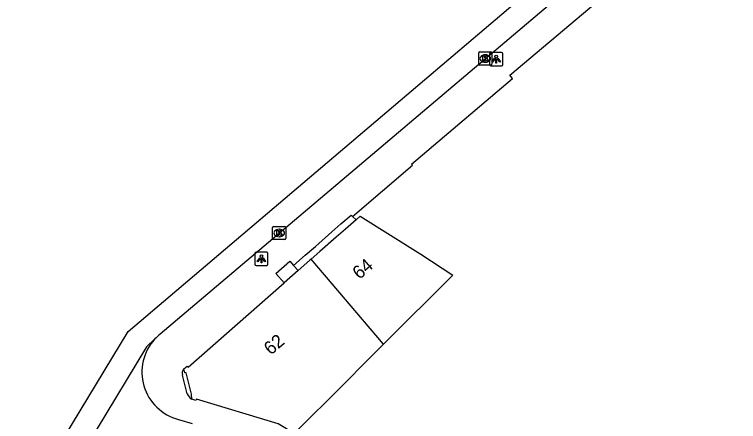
# Model space of a CAD drawing. Extents: x 162172 to 163187, y 382874 to 383684.
# Drawn here: x 162175.6 to 162230.6, y 383104.8 to 383135.6 of the extents above; entities that cross this region are included whole.
import ezdxf

# ---------------------------------------------------------------- set-up
doc = ezdxf.new("R2010")
doc.units = 0
for name, color, linetype in [('IMGEO_Groenvoorziening', 7, 'Continuous'), ('IMGEO_Kolk', 7, 'Continuous'), ('IMGEO_Lichtpunt', 7, 'Continuous'), ('IMGEO_Pand', 7, 'Continuous'), ('IMGEO_Pand_nummerreeks', 7, 'Continuous'), ('IMGEO_Rijbaan_lokaal_gesloten', 7, 'Continuous'), ('IMGEO_Voetpad_op_trap', 7, 'Continuous'), ('IMGEO_Voetpad_open', 7, 'Continuous')]:
    doc.layers.add(name, color=color, linetype=linetype)

msp = doc.modelspace()

# ---------------------------------------------------------------- linework, layer by layer
at = {"layer": 'IMGEO_Groenvoorziening'}
msp.add_lwpolyline([(162201.279, 383120.324), (162201.548, 383120.068)], dxfattribs=at)
at = {"layer": 'IMGEO_Kolk'}
for p, q in [((162210.85, 383131.873), (162210.85, 383132.725)), ((162210.925, 383132.799), (162211.777, 383132.799)), ((162211.338, 383132.579), (162211.363, 383132.579)), ((162211.851, 383132.725), (162211.851, 383131.873)), ((162211.361, 383132.019), (162211.336, 383132.019)), ((162211.777, 383131.799), (162210.925, 383131.799)), ((162195.226, 383118.64), (162195.226, 383119.492)), ((162195.301, 383119.566), (162196.153, 383119.566)), ((162195.714, 383119.346), (162195.739, 383119.346)), ((162196.227, 383119.492), (162196.227, 383118.64)), ((162195.737, 383118.786), (162195.712, 383118.786)), ((162196.153, 383118.566), (162195.301, 383118.566))]:
    msp.add_line(p, q, dxfattribs=at)
for points in [[(162210.85, 383131.873), (162210.85, 383132.725)], [(162210.925, 383132.799), (162211.777, 383132.799)], [(162211.171, 383132.499), (162211.294, 383132.499), (162211.294, 383132.348), (162211.424, 383132.499), (162211.588, 383132.499), (162211.442, 383132.348), (162211.595, 383132.099), (162211.443, 383132.099), (162211.358, 383132.263), (162211.294, 383132.196), (162211.294, 383132.099), (162211.171, 383132.099), (162211.171, 383132.499)], [(162211.851, 383132.725), (162211.851, 383131.873)], [(162211.777, 383131.799), (162210.925, 383131.799)], [(162195.226, 383118.64), (162195.226, 383119.492)], [(162195.301, 383119.566), (162196.153, 383119.566)], [(162195.547, 383119.266), (162195.67, 383119.266), (162195.67, 383119.115), (162195.8, 383119.266), (162195.964, 383119.266), (162195.818, 383119.115), (162195.971, 383118.866), (162195.819, 383118.866), (162195.734, 383119.03), (162195.67, 383118.963), (162195.67, 383118.866), (162195.547, 383118.866), (162195.547, 383119.266)], [(162196.227, 383119.492), (162196.227, 383118.64)], [(162196.153, 383118.566), (162195.301, 383118.566)]]:
    msp.add_lwpolyline(points, dxfattribs=at)
for centre, start, end in [((162210.927, 383132.723), 91.552, 178.448), ((162210.927, 383132.723), 91.552, 178.448), ((162211.775, 383132.723), 1.552, 88.448), ((162211.775, 383132.723), 1.552, 88.448), ((162210.927, 383131.875), 181.552, 268.448), ((162210.927, 383131.875), 181.552, 268.448), ((162211.775, 383131.875), 271.552, 358.448), ((162211.775, 383131.875), 271.552, 358.448), ((162195.303, 383119.49), 91.552, 178.448), ((162195.303, 383119.49), 91.552, 178.448), ((162196.151, 383119.49), 1.552, 88.448), ((162196.151, 383119.49), 1.552, 88.448), ((162195.303, 383118.642), 181.552, 268.448), ((162195.303, 383118.642), 181.552, 268.448), ((162196.151, 383118.642), 271.552, 358.448), ((162196.151, 383118.642), 271.552, 358.448)]:
    msp.add_arc(centre, 0.0765, start, end, dxfattribs=at)
for centre, major_axis, ratio, start_param, end_param in [((162211.337, 383132.299), (-0.387, 0.002), 0.722429, 4.712389, 7.853982), ((162211.362, 383132.299), (-0.39, 0.002), 0.717154, 1.570796, 4.712389), ((162195.713, 383119.066), (-0.387, 0.002), 0.722429, 4.712389, 7.853982), ((162195.738, 383119.066), (-0.39, 0.002), 0.717154, 1.570796, 4.712389)]:
    msp.add_ellipse(centre, major_axis=major_axis, ratio=ratio, start_param=start_param, end_param=end_param, dxfattribs=at)
at = {"layer": 'IMGEO_Lichtpunt'}
for p, q in [((162211.682, 383132.656), (162211.682, 383131.849)), ((162211.682, 383132.656), (162211.682, 383131.849)), ((162212.584, 383132.751), (162211.776, 383132.751)), ((162212.584, 383132.751), (162211.776, 383132.751)), ((162212.678, 383131.849), (162212.678, 383132.656)), ((162212.678, 383131.849), (162212.678, 383132.656)), ((162211.776, 383131.755), (162212.584, 383131.755)), ((162211.776, 383131.755), (162212.584, 383131.755)), ((162194.775, 383117.602), (162193.967, 383117.602)), ((162194.775, 383117.602), (162193.967, 383117.602)), ((162193.873, 383117.507), (162193.873, 383116.7)), ((162193.873, 383117.507), (162193.873, 383116.7)), ((162194.869, 383116.7), (162194.869, 383117.507)), ((162194.869, 383116.7), (162194.869, 383117.507)), ((162193.967, 383116.606), (162194.775, 383116.606)), ((162193.967, 383116.606), (162194.775, 383116.606))]:
    msp.add_line(p, q, dxfattribs=at)
for points in [[(162212.056, 383132.32), (162212.095, 383132.292), (162211.907, 383132.03), (162211.869, 383132.057), (162212.056, 383132.32)], [(162212.158, 383132.272), (162212.205, 383132.272), (162212.205, 383131.95), (162212.158, 383131.95), (162212.158, 383132.272)], [(162212.268, 383132.292), (162212.306, 383132.319), (162212.493, 383132.057), (162212.454, 383132.029), (162212.268, 383132.292)], [(162194.247, 383117.171), (162194.286, 383117.143), (162194.098, 383116.881), (162194.06, 383116.908), (162194.247, 383117.171)], [(162194.349, 383117.123), (162194.396, 383117.123), (162194.396, 383116.801), (162194.349, 383116.801), (162194.349, 383117.123)], [(162194.459, 383117.143), (162194.497, 383117.17), (162194.684, 383116.908), (162194.645, 383116.88), (162194.459, 383117.143)]]:
    msp.add_lwpolyline(points, dxfattribs=at)
for centre in [(162212.181, 383132.454), (162194.372, 383117.305)]:
    msp.add_circle(centre, 0.0994, dxfattribs=at)
for centre, start, end in [((162211.776, 383132.656), 90, 180), ((162211.776, 383132.656), 90, 180), ((162212.584, 383132.656), 0, 90), ((162212.584, 383132.656), 0, 90), ((162211.776, 383131.849), 180, 270), ((162211.776, 383131.849), 180, 270), ((162212.584, 383131.849), 270, 0), ((162212.584, 383131.849), 270, 360), ((162193.967, 383117.507), 90, 180), ((162193.967, 383117.507), 90, 180), ((162194.775, 383117.507), 0, 90), ((162194.775, 383117.507), 0, 90), ((162193.967, 383116.7), 180, 270), ((162193.967, 383116.7), 180, 270), ((162194.775, 383116.7), 270, 0), ((162194.775, 383116.7), 270, 360)]:
    msp.add_arc(centre, 0.0946, start, end, dxfattribs=at)
at = {"layer": 'IMGEO_Pand'}
for points in [[(162201.548, 383120.068), (162201.852, 383120.335), (162206.452, 383117.465), (162208.878, 383115.873), (162203.641, 383110.632)], [(162201.548, 383120.068), (162200.739, 383119.358), (162200.05, 383118.753), (162198.809, 383117.663), (162198.137, 383117.073)], [(162198.137, 383117.073), (162198.045, 383116.992), (162197.164, 383116.218)], [(162203.641, 383110.632), (162198.137, 383117.073)], [(162197.164, 383116.218), (162196.091, 383115.276)], [(162188.484, 383108.749), (162188.733, 383108.968), (162188.818, 383108.89), (162196.091, 383115.276)], [(162196.863, 383103.866), (162200.613, 383107.594), (162202.367, 383109.357), (162203.641, 383110.632)], [(162189.091, 383106.472), (162189.083, 383106.835), (162188.669, 383108.465), (162188.567, 383108.45), (162188.484, 383108.749)], [(162196.863, 383103.866), (162195.642, 383104.595), (162189.443, 383106.471), (162189.409, 383106.367), (162189.091, 383106.472)]]:
    msp.add_lwpolyline(points, dxfattribs=at)
at = {"layer": 'IMGEO_Rijbaan_lokaal_gesloten'}
for points in [[(162175.649, 383097.057), (162175.75, 383097.502), (162184.267, 383111.593), (162223.171, 383144.656), (162229.238, 383147.55)], [(162224.322, 383143.273), (162186.694, 383111.397)], [(162186.297, 383111.027), (162185.662, 383110.432), (162181.848, 383104.106), (162178.435, 383097.059)], [(162188.081, 383104.918), (162189.133, 383104.609)]]:
    msp.add_lwpolyline(points, dxfattribs=at)
for centre, radius, start, end in [((162189.025, 383108.509), 3.713, 137.2846, 255.274), ((162189.12, 383108.396), 3.859, 128.9514, 137.0164)]:
    msp.add_arc(centre, radius, start, end, dxfattribs=at)
at = {"layer": 'IMGEO_Voetpad_op_trap'}
msp.add_lwpolyline([(162196.819, 383116.61), (162197.164, 383116.218)], dxfattribs=at)
at = {"layer": 'IMGEO_Voetpad_open'}
for points in [[(162201.279, 383120.324), (162205.819, 383124.208), (162205.75, 383124.299), (162213.416, 383130.794), (162213.214, 383131.026), (162224.853, 383140.866), (162224.941, 383140.682), (162237.001, 383146.584), (162237.289, 383146.762), (162246.236, 383154.33), (162246.468, 383154.536), (162247.135, 383155.192), (162252.511, 383160.882), (162253.156, 383161.518), (162253.376, 383161.714), (162262.594, 383169.441)], [(162196.819, 383116.61), (162197.7, 383117.384), (162198.466, 383118.052), (162199.707, 383119.144), (162200.394, 383119.748), (162201.193, 383120.425), (162201.279, 383120.324)], [(162196.091, 383115.276), (162195.462, 383115.993), (162196.534, 383116.935), (162196.819, 383116.61)], [(162188.755, 383106.856), (162188.387, 383108.289)]]:
    msp.add_lwpolyline(points, dxfattribs=at)
for centre, radius, start, end in [((162188.842, 383108.433), 0.477, 138.5948, 197.5902), ((162189.391, 383107.073), 0.672, 198.8669, 243.505)]:
    msp.add_arc(centre, radius, start, end, dxfattribs=at)

# ---------------------------------------------------------------- texts
at = {"layer": 'IMGEO_Pand_nummerreeks'}
for s, rotation, p in [('64', 40.5065, (162201.805, 383115.497)), ('62', 40.5077, (162195.086, 383109.757))]:
    msp.add_text(s, height=1, rotation=rotation, dxfattribs=at).set_placement(p)

doc.saveas('drawing.dxf')
